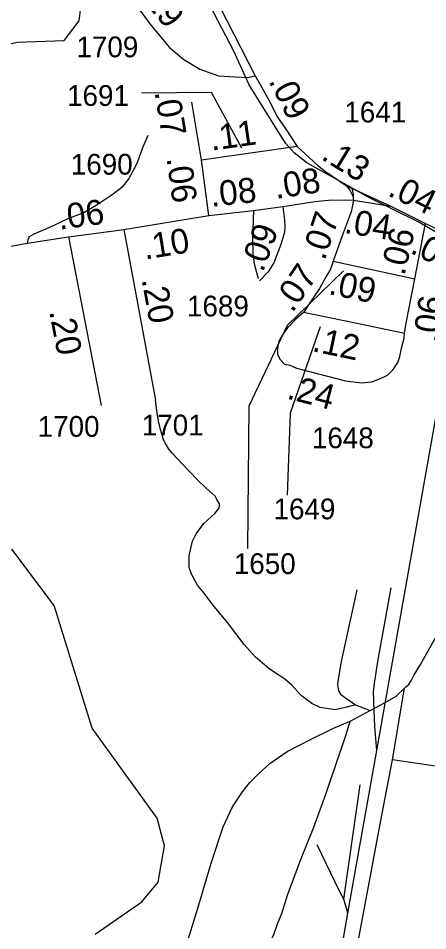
# Model space of a CAD drawing. Extents: x 2290615 to 2522933, y 819489 to 1012715.
# Drawn here: x 2407321 to 2409782, y 967899 to 973391 of the extents above; entities that cross this region are included whole.
import ezdxf

# ---------------------------------------------------------------- set-up
doc = ezdxf.new("R2010")
doc.units = 0
for name, color, linetype in [('Exist Boundary Political City Limit New', 7, 'Continuous'), ('Exist Boundary Political City Limit Old', 7, 'Continuous'), ('Exist Hydrographic Creek Single Shore', 7, 'Continuous'), ('Exist Railroad Mainline', 7, 'Continuous'), ('Exist Railroad Siding', 7, 'Continuous'), ('Exist Road Non-System Type 51', 7, 'Continuous'), ('Exist Road Secondary Mileage Hundredths English Label', 7, 'Continuous'), ('Exist Road Secondary Ramp 1 Lane  Attributed', 7, 'Continuous'), ('Exist Road Secondary Type 20 Attributed', 7, 'Continuous'), ('Exist Road Secondary Type 51 Attributed', 7, 'Continuous'), ('Exist Road Secondary Type 51 Number Label', 7, 'Continuous'), ('Map Preparation Boundary City Limit Buffer Line', 7, 'Continuous')]:
    doc.layers.add(name, color=color, linetype=linetype)

msp = doc.modelspace()

# ---------------------------------------------------------------- linework, layer by layer
at = {"layer": 'Exist Boundary Political City Limit New'}
for points in [[(2408616.5, 973192.5), (2408326.3, 973752.4), (2408205, 973980.6), (2408147.7, 974081.7), (2407927.9, 974330.4), (2407636.5, 974574.2), (2407365.8, 974756.2), (2406678, 975154.3), (2405915.4, 975607.3), (2405181.8, 976033.7), (2404664, 976326.7), (2404355.3, 976632.2), (2404157.2, 976924.3), (2404003.1, 977216.1), (2403913.9, 977340.5), (2403176.4, 978016.9)], [(2409931, 972046), (2409725.3, 972164.8), (2409431.3, 972310.4), (2409056.2, 972520.9), (2408979.5, 972581.8), (2408928.5, 972637.2), (2408873.3, 972724.4), (2408709.5, 972990), (2408616.5, 973192.5)]]:
    msp.add_lwpolyline(points, dxfattribs=at)
at = {"layer": 'Exist Boundary Political City Limit Old'}
for points in [[(2408616.5, 973192.5), (2408326.3, 973752.4), (2408205, 973980.6), (2408147.7, 974081.7), (2407927.9, 974330.4), (2407636.5, 974574.2), (2407365.8, 974756.2), (2406678, 975154.3), (2405915.4, 975607.3), (2405181.8, 976033.7), (2404664, 976326.7), (2404355.3, 976632.2), (2404157.2, 976924.3), (2404003.1, 977216.1), (2403913.9, 977340.5), (2403176.4, 978016.9)], [(2409931, 972046), (2409725.3, 972164.8), (2409431.3, 972310.4), (2409056.2, 972520.9), (2408979.5, 972581.8), (2408928.5, 972637.2), (2408873.3, 972724.4), (2408709.5, 972990), (2408616.5, 973192.5)]]:
    msp.add_lwpolyline(points, dxfattribs=at)
at = {"layer": 'Exist Hydrographic Creek Single Shore'}
for points in [[(2404940.6, 973102.5), (2405449.8, 973044.6), (2406773.8, 973122), (2407313.7, 973246), (2407596.7, 973257.7), (2407686.7, 973376.3), (2407768.7, 974036.3)], [(2407782.9, 967877.9), (2408063.8, 968073.3), (2408161.8, 968192.3), (2408199.7, 968410.5), (2408155.9, 968576.1), (2407764.8, 969118.2), (2407537.8, 969857.4), (2407282.8, 970194.9)]]:
    msp.add_lwpolyline(points, dxfattribs=at)
at = {"layer": 'Exist Railroad Mainline'}
for p, q in [((2409475.6, 968983.3), (2409985.7, 971868.4)), ((2409301.9, 968004.8), (2409475.6, 968983.3))]:
    msp.add_line(p, q, dxfattribs=at)
msp.add_lwpolyline([(2407635.8, 958194.3), (2407655.8, 958315.2), (2407921, 959959.2), (2408481.2, 963241.2), (2409301.9, 968004.8)], dxfattribs=at)
at = {"layer": 'Exist Railroad Siding'}
for p, q in [((2409278.6, 968088.5), (2409376.6, 968777.9)), ((2409301.9, 968004.8), (2409278.6, 968088.5))]:
    msp.add_line(p, q, dxfattribs=at)
for points in [[(2409475.6, 968983.3), (2409463.6, 969129.2), (2409460.1, 969225.1), (2409456.6, 969339), (2409463.6, 969401.1), (2409481.8, 969519.4), (2409561.4, 969962.5)], [(2409278.6, 968088.5), (2409254.1, 968134.1), (2409117.9, 968416.1)]]:
    msp.add_lwpolyline(points, dxfattribs=at)
at = {"layer": 'Exist Road Non-System Type 51'}
for p, q in [((2409348.9, 969258.3), (2409436.2, 969224.7)), ((2409348.9, 969258.3), (2409436.2, 969224.7)), ((2410748.9, 968753.9), (2409570.5, 968928.6)), ((2410748.9, 968753.9), (2409570.5, 968928.6))]:
    msp.add_line(p, q, dxfattribs=at)
for points in [[(2408100.2, 972686.1), (2408068, 972611.7), (2408035.3, 972521.3), (2408011.1, 972474.6), (2407984.9, 972425.7), (2407944.7, 972375), (2407890.6, 972331.3), (2407789.3, 972263.2), (2407719.4, 972221.2), (2407619.9, 972184.5), (2407509.9, 972132.1), (2407443.5, 972104.1), (2407415.6, 972091.9), (2407387.6, 972076.2), (2407380.6, 972065.7), (2407375.4, 972037.7)], [(2409336.6, 972296.4), (2409336.6, 972315.2), (2409335.8, 972331.8), (2409331.4, 972350.1), (2409327.9, 972369.8)], [(2408735.9, 972233.5), (2408733.2, 972178.8), (2408730.6, 972119), (2408729.8, 972068.7), (2408730.6, 971972.2), (2408738.5, 971913.2), (2408762.1, 971823.7)], [(2408735.9, 972233.5), (2408733.2, 972178.8), (2408730.6, 972119), (2408729.8, 972068.7), (2408730.6, 971972.2), (2408738.5, 971913.2), (2408762.1, 971823.7)], [(2409348.9, 969258.3), (2409296.5, 969244.3), (2409226.6, 969228.6), (2409188.2, 969233.9), (2409135.8, 969242.6), (2409085.1, 969267.1), (2409020.5, 969316), (2408962.9, 969378.9), (2408922.7, 969413.8), (2408887.8, 969438.3), (2408828.4, 969475), (2408744.6, 969548.4), (2408678.2, 969621.8), (2408578.7, 969753.7), (2408491.4, 969860.3), (2408439, 969930.2), (2408398.8, 969979.2), (2408362.2, 970045.2), (2408348.2, 970085.8), (2408348.2, 970112), (2408348.2, 970157.4), (2408356.9, 970192.4), (2408367.4, 970243), (2408390.1, 970288.5), (2408435.5, 970349.6), (2408501.8, 970410.8), (2408526.3, 970440.5), (2408529.8, 970452.7), (2408529.8, 970468.5), (2408514.1, 970494.7), (2408505.3, 970513.9), (2408449.5, 970562.8), (2408397.1, 970615.3), (2408306.2, 970709.6), (2408248.6, 970770.8), (2408227, 970798), (2408204.3, 970834.7), (2408194.5, 970854.2), (2408187.5, 970875.6), (2408183.1, 970889.2), (2408175.3, 970916.3), (2408169.2, 970942.5), (2408161.3, 970975.2), (2408156.9, 971013.3), (2408145.6, 971092.3)], [(2409355.8, 969950.3), (2409261.5, 969520.4), (2409247.6, 969436.6), (2409241.5, 969399.8), (2409240.6, 969378.9), (2409245.8, 969342.2), (2409259.8, 969321.2), (2409287.7, 969300.3), (2409348.9, 969258.3)], [(2409316.5, 969160.5), (2409307.8, 969138.6), (2409286.9, 969072.2), (2409168.1, 968719.2), (2409094.7, 968521.3), (2409018.8, 968333), (2408937.6, 968111.9), (2408902.6, 968001.9), (2408876.9, 967938.7), (2408855.5, 967874.7), (2408826.7, 967812.7), (2408757.7, 967689.5), (2408672.2, 967577.6), (2408564.2, 967444.1), (2408453.9, 967312.5), (2408448, 967304.4), (2408329.8, 967160.4), (2408220.7, 967031.1)], [(2409316.5, 969160.5), (2409307.8, 969138.6), (2409286.9, 969072.2), (2409168.1, 968719.2), (2409094.7, 968521.3), (2409018.8, 968333), (2408937.6, 968111.9), (2408902.6, 968001.9), (2408876.9, 967938.7), (2408855.5, 967874.7), (2408826.7, 967812.7), (2408757.7, 967689.5), (2408672.2, 967577.6), (2408564.2, 967444.1), (2408453.9, 967312.5), (2408448, 967304.4), (2408329.8, 967160.4), (2408220.7, 967031.1)]]:
    msp.add_lwpolyline(points, dxfattribs=at)
at = {"layer": 'Exist Road Secondary Ramp 1 Lane  Attributed'}
msp.add_line((2409294.5, 972381.7), (2409559.3, 972259.7), dxfattribs=at)
at = {"layer": 'Exist Road Secondary Type 20 Attributed'}
msp.add_lwpolyline([(2408672.5, 963833.9), (2408715.1, 964078.6), (2408792.7, 964517.7), (2408877.1, 965030.9), (2408989.5, 965690.4), (2409071.2, 966133.6), (2409168.6, 966719), (2409273.8, 967324.5), (2409344, 967725.5), (2409505.4, 968595.7), (2409570.5, 968928.6), (2409642.3, 969359.6)], dxfattribs=at)
at = {"layer": 'Exist Road Secondary Type 51 Attributed'}
for p, q in [((2408421.5, 972537.5), (2408363.9, 972885.3)), ((2408997.8, 972619.7), (2408421.5, 972537.5)), ((2408466.9, 972203.7), (2408421.5, 972537.5)), ((2407955.2, 972119.9), (2408466.9, 972203.7)), ((2409705.2, 971822.9), (2409768, 972156.6)), ((2409768, 972156.6), (2410014.5, 972037.2)), ((2407623.4, 972074.4), (2407955.2, 972119.9)), ((2407955.2, 972119.9), (2408145.6, 971092.3)), ((2407623.4, 972074.4), (2407819.5, 971060.5)), ((2409214.4, 971928.5), (2409705.2, 971822.9)), ((2409347.8, 971555.2), (2409036.2, 971621)), ((2409643.3, 971492.8), (2409347.8, 971555.2))]:
    msp.add_line(p, q, dxfattribs=at)
for points in [[(2408225.5, 974009.8), (2408180.9, 973981.8), (2408114, 973922.6), (2408062.7, 973881.3), (2408021.4, 973847.1), (2407988.6, 973802.2), (2407967.9, 973733.7), (2407962.9, 973665.5), (2407970.9, 973582.7), (2408004.5, 973509), (2408042.1, 973453.5), (2408111.4, 973357.2)], [(2408225.5, 974009.8), (2408264.8, 973954.7), (2408291, 973910.2), (2408338.1, 973820.2), (2408446.1, 973629.4), (2408744.7, 973044.5)], [(2408111.4, 973357.2), (2408229, 973216.4), (2408316.3, 973143), (2408411.5, 973084.5), (2408524.1, 973044.3), (2408624.6, 973038.8), (2408698.7, 973033.8), (2408744.7, 973044.5)], [(2408744.7, 973044.5), (2408775.4, 972992.9), (2408824.6, 972901.7), (2408878.2, 972796.4), (2408925.2, 972729.1), (2408997.8, 972619.7)], [(2408997.8, 972619.7), (2409120.1, 972506.1), (2409167.2, 972467.6), (2409294.5, 972381.7), (2409314.2, 972356.4), (2409332.9, 972320.8), (2409336.6, 972296.4)], [(2408466.9, 972203.7), (2408735.9, 972233.5), (2408910.5, 972258.8)], [(2408910.5, 972258.8), (2408920.4, 972177.3), (2408923.2, 972133.2), (2408920.4, 972104.2), (2408899.7, 972030.1), (2408856.4, 971919.3), (2408823.8, 971865.1), (2408770.3, 971809.7)], [(2408910.5, 972258.8), (2409102.6, 972288.5), (2409205.6, 972297.2), (2409336.6, 972296.4)], [(2409336.6, 972296.4), (2409321.8, 972226.5), (2409266.8, 972082.3), (2409214.4, 971928.5)], [(2409336.6, 972296.4), (2409559.3, 972259.7), (2409768, 972156.6)], [(2406260.9, 971373.1), (2406546.6, 971695.6), (2406631.4, 971767.3), (2406678.1, 971806.5), (2406767.7, 971861.2), (2406844, 971904.6), (2406892.1, 971925.4), (2406990.1, 971959.3), (2407090, 971986.7), (2407199.4, 972005.6), (2407231.4, 972012.2), (2407267.3, 972017.8), (2407375.4, 972037.7), (2407623.4, 972074.4)], [(2409214.4, 971928.5), (2409196.9, 971880.5), (2409174.2, 971841.1), (2409132.3, 971764.2), (2409090.4, 971703.1), (2409036.2, 971621)], [(2409643.3, 971492.8), (2409650.5, 971545.7), (2409705.2, 971822.9)], [(2409036.2, 971621), (2408989.1, 971580.8), (2408940.2, 971528.3), (2408908.8, 971484.6), (2408886.6, 971447.8), (2408879.1, 971407.5), (2408879.1, 971368.1), (2408895, 971337.2), (2408922.2, 971309), (2408952.4, 971302.9), (2408992.6, 971285.4), (2409287.7, 971208.5), (2409385.5, 971196.3), (2409446.7, 971203.3), (2409497.3, 971222.5), (2409541.1, 971242.5), (2409574.1, 971276.7), (2409602.1, 971318.6), (2409614.3, 971355.3), (2409624.4, 971405.3), (2409639.6, 971465.6), (2409643.3, 971492.8)], [(2409642.3, 969359.6), (2409649.8, 969366.2), (2409668, 969382.1), (2409683.6, 969406.4), (2409701.1, 969438.5), (2409738.1, 969501.1), (2409794.6, 969601.9), (2409889.1, 969767.4), (2409987, 969924.3), (2410094.5, 970083.3), (2410200, 970232.7), (2410261.6, 970320.3)], [(2409526.7, 969272.2), (2409591.6, 969311.2), (2409642.3, 969359.6)], [(2408327, 967794.6), (2408399.6, 968035.7), (2408481.5, 968306.9), (2408553.4, 968525.2), (2408608.4, 968644.9), (2408669.5, 968735.8), (2408713.2, 968790.9), (2408762.1, 968842.4), (2408832.8, 968906.2), (2408937.6, 968978.7), (2409080.8, 969052.1), (2409212.6, 969116.8), (2409316.5, 969160.5), (2409436.2, 969224.7), (2409526.7, 969272.2)]]:
    msp.add_lwpolyline(points, dxfattribs=at)
at = {"layer": 'Exist Road Secondary Type 51 Number Label'}
for points in [[(2408664.7, 972608.4), (2408481.8, 972943.3), (2408062.5, 972940.5)], [(2409275.6, 971871.2), (2408938.1, 971541.9), (2408707.6, 971056.3), (2408699.3, 970200.1)], [(2409135.6, 971533.7), (2408954.5, 971015.1), (2408938.1, 970521.2)]]:
    msp.add_lwpolyline(points, dxfattribs=at)
at = {"layer": 'Map Preparation Boundary City Limit Buffer Line'}
for points in [[(2408616.5, 973192.5), (2408326.3, 973752.4), (2408205, 973980.6), (2408147.7, 974081.7), (2407927.9, 974330.4), (2407636.5, 974574.2), (2407365.8, 974756.2), (2406678, 975154.3), (2405915.4, 975607.3), (2405181.8, 976033.7), (2404664, 976326.7), (2404355.3, 976632.2), (2404157.2, 976924.3), (2404003.1, 977216.1), (2403913.9, 977340.5), (2403176.4, 978016.9)], [(2409931, 972046), (2409725.3, 972164.8), (2409431.3, 972310.4), (2409056.2, 972520.9), (2408979.5, 972581.8), (2408928.5, 972637.2), (2408873.3, 972724.4), (2408709.5, 972990), (2408616.5, 973192.5)]]:
    msp.add_lwpolyline(points, dxfattribs=at)

# ---------------------------------------------------------------- texts
at = {"layer": 'Exist Road Secondary Mileage Hundredths English Label'}
for s, rotation, p in [('.29', 309.8738, (2408037.4, 973533.9)), ('.09', 296.9658, (2408823.4, 973014.4)), ('.07', 279.4099, (2408139.9, 972946.6)), ('.11', 8.1108, (2408483.1, 972593.5)), ('.13', 328.6553, (2409135.5, 972545.5)), ('.06', 277.747, (2408212, 972548.4)), ('.08', 8.7906, (2408869.9, 972303.1)), ('.08', 6.3032, (2408481.5, 972255.7)), ('.04', 333.7091, (2409535.4, 972327.2)), ('.06', 7.7969, (2407568.8, 972117.4)), ('.07', 71.1869, (2409161.6, 971928.7)), ('.04', 351.1138, (2409275.4, 972099.2)), ('.09', 69.959, (2408791.6, 971857.1)), ('.10', 9.3094, (2408083.1, 971938.2)), ('.06', 76.8016, (2409641.8, 971837.5)), ('.05', 334.1561, (2409670.4, 971981.6)), ('.07', 55.5776, (2408968.6, 971613.8)), ('.09', 348.1994, (2409180.1, 971731.4)), ('.20', 280.4955, (2408061.9, 971818.3)), ('.06', 81.8296, (2409840.4, 971434.3)), ('.20', 280.947, (2407506.3, 971626.7)), ('.12', 348.079, (2409082.1, 971388.3)), ('.24', 345.398, (2408929.6, 971103.4))]:
    msp.add_text(s, height=150, rotation=rotation, dxfattribs=at).set_placement(p)
at = {"layer": 'Exist Road Secondary Type 51 Number Label'}
for s, p in [('1709', (2407670.8, 973156)), ('1691', (2407614.6, 972863.3)), ('1641', (2409280.8, 972763.9)), ('1690', (2407637.1, 972449.7)), ('1689', (2408335.3, 971596.3)), ('1700', (2407438, 970871.9)), ('1701', (2408063.6, 970880.1)), ('1648', (2409085.9, 970803.3)), ('1649', (2408855.4, 970375.3)), ('1650', (2408616.7, 970046))]:
    msp.add_text(s, height=125, dxfattribs=at).set_placement(p)

doc.saveas('drawing.dxf')
